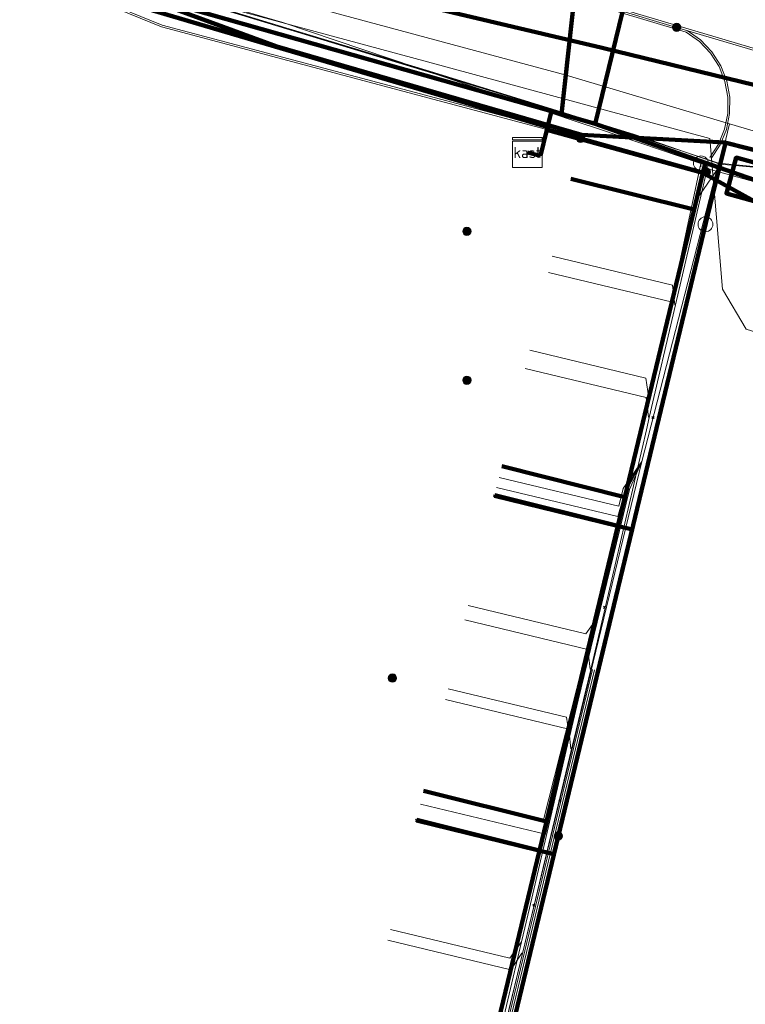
# Model space of a CAD drawing. Extents: x 152558 to 154479, y 462974 to 463683.
# Tile 514 of 638: x 153898 to 153917, y 463391 to 463418. Entities that reach past the tile are written whole.
import ezdxf
from ezdxf.enums import TextEntityAlignment as Align
from ezdxf.lldxf.tags import DXFTag

# ---------------------------------------------------------------- set-up
doc = ezdxf.new("R2010")
doc.units = 0
doc.header["$LTSCALE"] = 0.2
doc.layers.get('0').update_dxf_attribs({"linetype": 'CONTINUOUS'})
for name, color, linetype, lineweight in [('B-RO-KL-DATA_COAXIAAL_17_ZIGGO BV-G', 90, 'KL-DATA-N', 18), ('B-RO-KL-DATA_COAXIAAL_7_ZIGGO BV-G', 90, 'KL-DATA-N', 18), ('B-RO-KL-DATA_DUCT_ZIGGO BV-G', 90, 'CONTINUOUS', 100), ('B-RO-KL-DATA_EUROFIBER NEDERLAND BV-G', 90, 'KL-DATA-N', 18), ('B-RO-KL-DATA_HULPSTUK_KPN BV-S', 90, 'CONTINUOUS', 25), ('B-RO-KL-DATA_HULPSTUK_REGGEFIBER OPERATOR BV-S', 90, 'CONTINUOUS', 25), ('B-RO-KL-DATA_HULPSTUK_ZIGGO BV-S', 90, 'CONTINUOUS', 25), ('B-RO-KL-DATA_KABELBED_KPN BV-G', 90, 'CONTINUOUS', 100), ('B-RO-KL-DATA_KABELBED_ZIGGO BV-G', 90, 'CONTINUOUS', 100), ('B-RO-KL-DATA_MANTELBUIS_PVC_1_KPN BV-G', 90, 'CONTINUOUS', 100), ('B-RO-KL-DATA_MANTELBUIS_PVC_2_KPN BV-G', 90, 'CONTINUOUS', 100), ('B-RO-KL-DATA_REGGEFIBER OPERATOR BV-G', 90, 'KL-DATA-N', 18), ('B-RO-KL-ET_LS_400 V_STEDIN NETBEHEER BV-G', 190, 'KL-LS-N', 18), ('B-RO-KL-ET_LS_HULPSTUK_STEDIN NETBEHEER BV-S', 190, 'CONTINUOUS', 25), ('B-RO-KL-ET_LS_MANTELBUIS_PVC_125_STEDIN NETBEHEER BV-G', 190, 'CONTINUOUS', 100), ('B-RO-KL-GAS_LD_HULPSTUK_STEDIN NETBEHEER BV-S', 50, 'CONTINUOUS', 25), ('B-RO-KL-GAS_LD_KOPER_22_0.1 BAR_STEDIN NETBEHEER BV-G', 50, 'KL-GAS-LD-N', 18), ('B-RO-KL-GAS_LD_PVC_110_0.1 BAR_STEDIN NETBEHEER BV-G', 50, 'KL-GAS-LD-N', 18), ('B-RO-KL-GAS_LD_PVC_160_0.1 BAR_STEDIN NETBEHEER BV-G', 50, 'KL-GAS-LD-N', 18), ('B-RO-KL-GAS_LD_PVC_250_0.1 BAR_STEDIN NETBEHEER BV-G', 50, 'KL-GAS-LD-N', 18), ('B-RO-KL-GAS_LD_PVC_63_0.1 BAR_STEDIN NETBEHEER BV-G', 50, 'KL-GAS-LD-N', 18), ('B-RO-KL-WATER_100_VITENS-G', 170, 'KL-WATER-N', 18), ('B-RO-KL-WATER_150_VITENS-G', 170, 'KL-WATER-N', 18), ('B-RO-KL-WATER_HULPSTUK_VITENS-S', 170, 'CONTINUOUS', 25)]:
    doc.layers.add(name, color=color, linetype=linetype, lineweight=lineweight)
doc.styles.add('NLCS-ISO', font='NLCS-ISO.ttf')
tags = doc.linetypes.add('KL-DATA-N', pattern='A,4,-1,[101,NLCS.SHX,S=0.5,R=0,X=0,Y=0],-1,4,-1,["D",Standard,S=1,R=0,X=-0.25,Y=-0.5],-1.5', length=12.5).pattern_tags.tags
tags[18] = DXFTag(74, 10)
tags = doc.linetypes.add('KL-GAS-LD-N', pattern='A,4,-1,[69,NLCS.SHX,S=0.5,R=0,X=0,Y=0],-1,4,-1,["L",Standard,S=1,R=0,X=0.25,Y=-0.5],-2', length=13).pattern_tags.tags
tags[18] = DXFTag(74, 10)
tags = doc.linetypes.add('KL-LS-N', pattern='A,4,-1,[103,NLCS.SHX,S=0.75,R=0,X=0,Y=0],-1,4,-1,["L",Standard,S=1,R=0,X=0,Y=-0.5],-2', length=13).pattern_tags.tags
tags[18] = DXFTag(74, 10)
doc.linetypes.add('KL-WATER-N', pattern='A,7,-0.5,[168,NLCS.SHX,S=0.75,R=0,X=0.75,Y=0],-2', length=9.5)

# ---------------------------------------------------------------- blocks, each defined once
blk = doc.blocks.new('SKL-WTB_HULP_T STUK-SO')
at = {"color": 0, "linetype": 'ByBlock', "lineweight": 18}
blk.add_circle((0, 0), 1, dxfattribs=at)
at = {"color": 0, "linetype": 'ByBlock', "lineweight": -2, "style": 'NLCS-ISO'}
blk.add_text('T', height=1, dxfattribs=at).set_placement((0, 0), align=Align.MIDDLE_CENTER)
at = {"color": 0, "linetype": 'ByBlock', "lineweight": 18, "style": 'NLCS-ISO', "flags": 1}
for tag, p in [('TYPE', (1.5, 0)), ('LABEL', (1.5, -1.5)), ('OMSCHRIJVING', (1.5, -3))]:
    blk.add_attdef(tag, p, '', height=1, dxfattribs=at)
blk = doc.blocks.new('SKL-WTB_HULP_MOF-SO')
at = {"linetype": 'ByBlock', "lineweight": 18}
h = blk.add_hatch(color=0, dxfattribs=at)
h.dxf.hatch_style = 1
h.paths.add_polyline_path([(-0.5625, 0, 1), (0.5625, 0, 1)])
at = {"color": 0, "linetype": 'ByBlock', "lineweight": 18}
blk.add_circle((0, 0), 0.5625, dxfattribs=at)
at = {"color": 0, "linetype": 'ByBlock', "lineweight": 18, "style": 'NLCS-ISO', "flags": 1}
for tag, p in [('TYPE', (1.5, 0)), ('LABEL', (1.5, -1.5)), ('OMSCHRIJVING', (1.5, -3))]:
    blk.add_attdef(tag, p, '', height=1, dxfattribs=at)
blk = doc.blocks.new('SKL-WTB_HULP_KAST-SO')
at = {"color": 0, "linetype": 'ByBlock', "lineweight": 18}
for points in [[(-2, 2), (2, 2), (2, 1.68), (-2, 1.68)], [(-2, 1.52), (2, 1.52), (2, -2), (-2, -2)]]:
    blk.add_lwpolyline(points, close=True, dxfattribs=at)
at = {"color": 0, "linetype": 'ByBlock', "lineweight": 18, "style": 'NLCS-ISO'}
blk.add_text('kast', height=1.5, dxfattribs=at).set_placement((0, 0), align=Align.MIDDLE_CENTER)
at = {"color": 0, "linetype": 'ByBlock', "lineweight": 18, "style": 'NLCS-ISO', "flags": 1}
for tag, p in [('TYPE', (2.5, 0)), ('LABEL', (2.5, -1.5)), ('OMSCHRIJVING', (2.5, -3))]:
    blk.add_attdef(tag, p, '', height=1, dxfattribs=at)
blk = doc.blocks.new('SKL-WTB_HULP_OVERIG-SO')
at = {"color": 0, "linetype": 'ByBlock', "lineweight": 18}
for points in [[(-0.14, 0.14), (0.14, -0.14)], [(0.14, 0.14), (-0.14, -0.14)]]:
    blk.add_lwpolyline(points, dxfattribs=at)
at = {"color": 0, "linetype": 'ByBlock', "lineweight": 18, "style": 'NLCS-ISO', "flags": 1}
for tag, p in [('TYPE', (1.5, 0)), ('LABEL', (1.5, -1.5)), ('OMSCHRIJVING', (1.5, -3))]:
    blk.add_attdef(tag, p, '', height=1, dxfattribs=at)
blk = doc.blocks.new('SKL-WTB_HULP_AFSLUITER-SO')
at = {"color": 0, "linetype": 'ByBlock', "lineweight": 18}
blk.add_lwpolyline([(0, 0.8), (0, -0.8)], dxfattribs=at)
blk.add_circle((0, 0), 1, dxfattribs=at)
at = {"color": 0, "linetype": 'ByBlock', "lineweight": 18, "style": 'NLCS-ISO', "flags": 1}
for tag, p in [('TYPE', (1.5, 0)), ('LABEL', (1.5, -1.5)), ('OMSCHRIJVING', (1.5, -3))]:
    blk.add_attdef(tag, p, '', height=1, dxfattribs=at)

msp = doc.modelspace()

# ---------------------------------------------------------------- linework, layer by layer
at = {"layer": 'B-RO-KL-DATA_COAXIAAL_17_ZIGGO BV-G', "flags": 128}
for points in [[(153907.824, 463531.839), (153914.669, 463529.986), (153913.11, 463523.981), (153912.733, 463522.53), (153910.795, 463515.064), (153908.982, 463508.082), (153907.45, 463502.181), (153906.884, 463500), (153905.958, 463496.546), (153904.476, 463491.016), (153903.541, 463487.525), (153903.361, 463486.852), (153900.461, 463476.03), (153899.424, 463472.161), (153898.156, 463467.429), (153896.293, 463460.476), (153890.44, 463438.633), (153894.643, 463437.513), (153894.645, 463437.519), (153895.028, 463437.397), (153903.205, 463434.785), (153905.885, 463433.929), (153909.307, 463432.837), (153917.115, 463430.343), (153916.284, 463426.935), (153914.051, 463417.777), (153913.345, 463414.884), (153912.442, 463415.151), (153912.169, 463415.231), (153912.067, 463414.807), (153912.048, 463414.728), (153911.88, 463414.031), (153911.525, 463414.117)], [(153911.525, 463414.117), (153911.88, 463414.031), (153912.048, 463414.728), (153912.067, 463414.807), (153912.169, 463415.231), (153912.442, 463415.151), (153913.345, 463414.884), (153914.051, 463417.777), (153916.284, 463426.935), (153917.115, 463430.343), (153917.888, 463430.096), (153920.198, 463429.359), (153927.54, 463427.014), (153931.354, 463425.796), (153943.239, 463422), (153944.527, 463422.733), (153946.796, 463432.114), (153947.391, 463434.574), (153949.241, 463441.639), (153947.365, 463442.78), (153948.298, 463446.695), (153949.295, 463450.878), (153951.174, 463458.759), (153952.798, 463465.569), (153953.9, 463470.192), (153954.132, 463471.165), (153954.472, 463471.077)], [(153911.525, 463414.117), (153911.88, 463414.031), (153912.048, 463414.728), (153912.067, 463414.807), (153911.909, 463414.853), (153904.799, 463416.919), (153896.937, 463419.278), (153897.074, 463419.503), (153885.766, 463422.754), (153875.963, 463425.572), (153871.974, 463426.719), (153867.714, 463427.941), (153867.288, 463426.344)], [(153911.525, 463414.117), (153911.88, 463414.031), (153912.048, 463414.728), (153914.583, 463414.075), (153916.139, 463413.623), (153916.24, 463413.567), (153916.003, 463412.583), (153914.141, 463404.861), (153913.954, 463404.086), (153912.039, 463396.143), (153911.852, 463395.368), (153909.962, 463387.53), (153909.775, 463386.754), (153907.904, 463378.993), (153907.717, 463378.218), (153905.856, 463370.5), (153905.669, 463369.725), (153903.918, 463362.465), (153903.362, 463362.645)], [(153911.525, 463414.117), (153911.88, 463414.031), (153912.048, 463414.728), (153914.583, 463414.075), (153916.139, 463413.623), (153916.24, 463413.567), (153916.259, 463413.644), (153916.307, 463413.842), (153917.919, 463413.275), (153918.539, 463413.057), (153928.61, 463410.465), (153940.923, 463406.507), (153963.402, 463400.27), (153990.431, 463392.045), (154000, 463389.267), (154002.777, 463388.445), (154004.061, 463388.065), (154004.077, 463388.068), (154004.593, 463387.907), (154023.483, 463382.031), (154060.934, 463370.381), (154063.17, 463368.967), (154063.466, 463368.877), (154065.66, 463368.209), (154071.532, 463366.42), (154074.522, 463365.509), (154076.338, 463364.762), (154092.227, 463358.229), (154098.608, 463355.606), (154101.477, 463354.426), (154135.788, 463340.319), (154140.154, 463338.524), (154143.842, 463337.007), (154144.954, 463336.55), (154146.358, 463336.128), (154153.347, 463335.311), (154160.381, 463335.067), (154167.181, 463335.385), (154167.411, 463335.396), (154168.811, 463335.576), (154168.413, 463334.85), (154168.17, 463334.406), (154168.055, 463334.197), (154167.746, 463333.633), (154167.455, 463333.103), (154167.402, 463333.006), (154167.318, 463332.853), (154167.079, 463332.418), (154166.84, 463331.982), (154167.495, 463331.589), (154167.996, 463331.289), (154168.335, 463331.085), (154168.284, 463330.999)], [(153911.525, 463414.117), (153911.88, 463414.031), (153912.048, 463414.728), (153914.583, 463414.075), (153916.139, 463413.623), (153916.24, 463413.567), (153916.259, 463413.644), (153916.307, 463413.842), (153917.919, 463413.275), (153918.539, 463413.057), (153928.61, 463410.465), (153940.923, 463406.507), (153963.402, 463400.27), (153990.431, 463392.045), (154000, 463389.267), (154002.777, 463388.445), (154004.061, 463388.065), (154004.077, 463388.068), (154004.593, 463387.907), (154023.483, 463382.031), (154021.587, 463375.626), (154028.285, 463373.589), (154034.504, 463371.697), (154038.134, 463370.593), (154034.658, 463358.848), (154033.98, 463359.049)], [(153911.525, 463414.117), (153911.88, 463414.031), (153912.048, 463414.728), (153914.583, 463414.075), (153916.139, 463413.623), (153916.24, 463413.567), (153916.259, 463413.644), (153916.307, 463413.842), (153917.919, 463413.275), (153918.539, 463413.057), (153920.485, 463412.373), (153923.692, 463411.245), (153925.205, 463410.713), (153928.395, 463409.591), (153929.841, 463409.175), (153940.803, 463406.022), (153945.618, 463404.804), (153952.322, 463402.633), (153952.273, 463402.55), (153956.959, 463401.132), (153957.795, 463400.861), (153958.563, 463400.646), (153962.856, 463399.347), (153964.294, 463398.912), (153965, 463398.698), (153968.689, 463397.581), (153969.613, 463397.301), (153974.463, 463395.834), (153976.623, 463395.18), (153981.275, 463393.772), (153981.421, 463394.254), (153981.507, 463394.537), (153987.351, 463392.768), (153992.016, 463391.356), (153992.42, 463390.847), (153992.555, 463390.676), (153988.832, 463378.276), (153987.315, 463373.1), (153986.701, 463371.007), (153985.662, 463367.463), (153985.154, 463365.729), (153983.41, 463359.781), (153983.131, 463358.828), (153981.552, 463353.442)]]:
    msp.add_lwpolyline(points, dxfattribs=at)
at = {"layer": 'B-RO-KL-DATA_COAXIAAL_7_ZIGGO BV-G', "flags": 128}
for points in [[(153903.362, 463362.645), (153903.918, 463362.465), (153905.669, 463369.725), (153905.856, 463370.5), (153907.717, 463378.218), (153907.904, 463378.993), (153909.775, 463386.754), (153909.962, 463387.53), (153911.852, 463395.368), (153912.039, 463396.143), (153913.954, 463404.086), (153914.141, 463404.861), (153916.003, 463412.583), (153912.695, 463413.414)], [(153903.362, 463362.645), (153903.918, 463362.465), (153905.669, 463369.725), (153905.856, 463370.5), (153907.717, 463378.218), (153907.904, 463378.993), (153909.775, 463386.754), (153909.962, 463387.53), (153911.852, 463395.368), (153912.039, 463396.143), (153913.954, 463404.086), (153914.141, 463404.861), (153916.003, 463412.583), (153912.695, 463413.414)], [(153903.362, 463362.645), (153903.918, 463362.465), (153905.669, 463369.725), (153905.856, 463370.5), (153907.717, 463378.218), (153907.904, 463378.993), (153909.775, 463386.754), (153909.962, 463387.53), (153911.852, 463395.368), (153912.039, 463396.143), (153913.954, 463404.086), (153914.141, 463404.861), (153910.835, 463405.691)], [(153903.362, 463362.645), (153903.918, 463362.465), (153905.669, 463369.725), (153905.856, 463370.5), (153907.717, 463378.218), (153907.904, 463378.993), (153909.775, 463386.754), (153909.962, 463387.53), (153911.852, 463395.368), (153912.039, 463396.143), (153908.738, 463396.972)], [(153903.362, 463362.645), (153903.918, 463362.465), (153905.669, 463369.725), (153905.856, 463370.5), (153907.717, 463378.218), (153907.904, 463378.993), (153909.775, 463386.754), (153909.962, 463387.53), (153911.852, 463395.368), (153908.553, 463396.196)]]:
    msp.add_lwpolyline(points, dxfattribs=at)
at = {"layer": 'B-RO-KL-DATA_DUCT_ZIGGO BV-G', "flags": 128}
for points in [[(153940.803, 463406.022), (153929.841, 463409.175), (153928.395, 463409.591), (153925.205, 463410.713), (153918.539, 463413.057), (153916.307, 463413.842), (153913.345, 463414.884), (153912.442, 463415.151), (153912.169, 463415.231), (153897.074, 463419.503), (153875.963, 463425.572), (153867.714, 463427.941), (153864.876, 463428.755), (153864.91, 463428.89), (153864.622, 463428.976), (153860.532, 463430.001), (153852.392, 463432.337), (153828.551, 463438.59), (153823.579, 463439.894), (153822.858, 463440.083), (153813.517, 463442.533), (153788.539, 463449.083)], [(153940.923, 463406.507), (153928.61, 463410.465), (153918.539, 463413.057), (153916.307, 463413.842), (153913.345, 463414.884), (153912.442, 463415.151), (153912.169, 463415.231), (153897.074, 463419.503), (153875.963, 463425.572), (153867.714, 463427.941), (153864.876, 463428.755), (153864.91, 463428.89), (153864.622, 463428.976), (153860.532, 463430.001), (153852.392, 463432.337), (153828.551, 463438.59), (153823.579, 463439.894), (153822.858, 463440.083), (153813.517, 463442.533), (153788.539, 463449.083)], [(153788.539, 463449.083), (153813.517, 463442.533), (153822.858, 463440.083), (153823.579, 463439.894), (153828.551, 463438.59), (153852.392, 463432.337), (153860.532, 463430.001), (153864.622, 463428.976), (153864.91, 463428.89), (153864.876, 463428.755), (153867.714, 463427.941), (153875.963, 463425.572), (153897.074, 463419.503), (153912.169, 463415.231), (153912.442, 463415.151), (153913.345, 463414.884), (153916.307, 463413.842), (153918.539, 463413.057), (153928.61, 463410.465), (153940.923, 463406.507)], [(153940.923, 463406.507), (153928.61, 463410.465), (153918.539, 463413.057), (153916.307, 463413.842), (153913.345, 463414.884), (153912.442, 463415.151), (153912.169, 463415.231), (153897.074, 463419.503), (153875.963, 463425.572), (153867.714, 463427.941), (153864.876, 463428.755), (153864.91, 463428.89), (153864.622, 463428.976), (153860.532, 463430.001), (153852.392, 463432.337), (153828.551, 463438.59), (153823.579, 463439.894), (153822.858, 463440.083), (153813.517, 463442.533), (153788.539, 463449.083)], [(153788.539, 463449.083), (153813.517, 463442.533), (153822.858, 463440.083), (153823.579, 463439.894), (153828.551, 463438.59), (153852.392, 463432.337), (153860.532, 463430.001), (153864.622, 463428.976), (153864.91, 463428.89), (153864.876, 463428.755), (153867.714, 463427.941), (153875.963, 463425.572), (153897.074, 463419.503), (153912.169, 463415.231), (153912.442, 463415.151), (153913.345, 463414.884), (153916.307, 463413.842), (153918.539, 463413.057), (153928.61, 463410.465), (153940.923, 463406.507)], [(153940.923, 463406.507), (153928.61, 463410.465), (153918.539, 463413.057), (153916.307, 463413.842), (153913.345, 463414.884), (153912.442, 463415.151), (153912.169, 463415.231), (153897.074, 463419.503), (153875.963, 463425.572), (153867.714, 463427.941), (153864.876, 463428.755), (153864.91, 463428.89), (153864.622, 463428.976), (153860.532, 463430.001), (153852.392, 463432.337), (153828.551, 463438.59), (153823.579, 463439.894), (153822.858, 463440.083), (153813.517, 463442.533), (153788.539, 463449.083)], [(153940.923, 463406.507), (153928.61, 463410.465), (153918.539, 463413.057), (153916.307, 463413.842), (153913.345, 463414.884), (153912.442, 463415.151), (153912.169, 463415.231), (153897.074, 463419.503), (153875.963, 463425.572), (153867.714, 463427.941), (153864.876, 463428.755), (153864.91, 463428.89), (153864.622, 463428.976), (153860.532, 463430.001), (153852.392, 463432.337), (153828.551, 463438.59), (153823.579, 463439.894), (153822.858, 463440.083), (153813.517, 463442.533), (153788.539, 463449.083)], [(153940.923, 463406.507), (153928.61, 463410.465), (153918.539, 463413.057), (153916.307, 463413.842), (153913.345, 463414.884), (153912.442, 463415.151), (153912.169, 463415.231), (153897.074, 463419.503), (153875.963, 463425.572), (153867.714, 463427.941), (153864.876, 463428.755), (153864.91, 463428.89), (153864.622, 463428.976), (153860.532, 463430.001), (153852.392, 463432.337), (153828.551, 463438.59), (153823.579, 463439.894), (153822.858, 463440.083), (153813.517, 463442.533), (153788.539, 463449.083)], [(153940.923, 463406.507), (153928.61, 463410.465), (153918.539, 463413.057), (153916.307, 463413.842), (153913.345, 463414.884), (153912.442, 463415.151), (153912.169, 463415.231), (153897.074, 463419.503), (153875.963, 463425.572), (153867.714, 463427.941), (153864.876, 463428.755), (153864.91, 463428.89), (153864.622, 463428.976), (153860.532, 463430.001), (153852.392, 463432.337), (153828.551, 463438.59), (153823.579, 463439.894), (153822.858, 463440.083), (153813.517, 463442.533), (153788.539, 463449.083)], [(153788.539, 463449.083), (153813.517, 463442.533), (153822.858, 463440.083), (153823.579, 463439.894), (153828.551, 463438.59), (153852.392, 463432.337), (153860.532, 463430.001), (153864.622, 463428.976), (153864.91, 463428.89), (153864.876, 463428.755), (153867.714, 463427.941), (153875.963, 463425.572), (153897.074, 463419.503), (153912.169, 463415.231), (153912.442, 463415.151), (153913.345, 463414.884), (153916.307, 463413.842), (153918.539, 463413.057), (153928.61, 463410.465), (153940.923, 463406.507)], [(153940.923, 463406.507), (153928.61, 463410.465), (153918.539, 463413.057), (153916.307, 463413.842), (153913.345, 463414.884), (153912.442, 463415.151), (153912.169, 463415.231), (153897.074, 463419.503), (153875.963, 463425.572), (153867.714, 463427.941), (153864.876, 463428.755), (153864.91, 463428.89), (153864.622, 463428.976), (153860.532, 463430.001), (153852.392, 463432.337), (153828.551, 463438.59), (153823.579, 463439.894), (153822.858, 463440.083), (153813.517, 463442.533), (153788.539, 463449.083)], [(153940.803, 463406.022), (153929.841, 463409.175), (153928.395, 463409.591), (153925.205, 463410.713), (153918.539, 463413.057), (153916.307, 463413.842), (153913.345, 463414.884), (153912.442, 463415.151), (153912.169, 463415.231), (153897.074, 463419.503), (153875.963, 463425.572), (153867.714, 463427.941), (153864.876, 463428.755), (153864.352, 463426.665), (153861.995, 463417.261), (153861.802, 463416.489), (153859.455, 463407.125), (153859.261, 463406.352), (153856.896, 463396.915), (153856.701, 463396.137), (153856.676, 463396.036), (153854.355, 463386.778)], [(153940.803, 463406.022), (153929.841, 463409.175), (153928.395, 463409.591), (153925.205, 463410.713), (153918.539, 463413.057), (153916.307, 463413.842), (153913.345, 463414.884), (153912.442, 463415.151), (153912.169, 463415.231), (153897.074, 463419.503), (153875.963, 463425.572), (153867.714, 463427.941), (153864.876, 463428.755), (153864.352, 463426.665), (153861.995, 463417.261), (153861.802, 463416.489), (153859.455, 463407.125), (153859.261, 463406.352), (153856.896, 463396.915), (153856.701, 463396.137), (153856.676, 463396.036), (153854.355, 463386.778)]]:
    msp.add_lwpolyline(points, dxfattribs=at)
at = {"layer": 'B-RO-KL-DATA_EUROFIBER NEDERLAND BV-G', "flags": 128}
for points in [[(153468.28, 463410.709), (153474.1, 463405.3), (153477.2, 463402), (153482.8, 463396.5), (153483.4, 463396.1), (153484.5, 463395.7), (153485.1, 463395.1), (153485.4, 463394.6), (153489.3, 463383.7), (153490.1, 463382.6), (153492.1, 463377.5), (153494.9, 463369), (153496.7, 463364.6), (153498.9, 463358.9), (153501, 463356.3), (153505.1, 463353.7), (153510.5, 463352.7), (153530.4, 463349.1), (153532.5, 463348.3), (153547.9, 463345.7), (153551.9, 463346.5), (153555.7, 463348.2), (153557.3, 463348.2), (153558.5, 463347.8), (153559.2, 463347.2), (153560.9, 463345.6), (153561.7, 463345), (153561.8, 463344.9), (153568.5, 463352.7), (153576.9, 463362.5), (153578.8, 463365), (153584.8, 463371.9), (153585.8, 463373.1), (153593.1, 463375.7), (153602.2, 463379), (153603.8, 463379.4), (153605.2, 463379.4), (153609.1, 463378.7), (153626, 463375.8), (153642.2, 463372.7), (153655.9, 463370.3), (153658, 463369.7), (153659.2, 463368.7), (153659.9, 463368.7), (153667.9, 463367.3), (153668.5, 463367.2), (153668.8, 463368.3), (153670, 463374.4), (153671.1, 463375.4), (153672.1, 463376.5), (153672.6, 463378.9), (153676.2, 463398.8), (153679.2, 463403.2), (153680.4, 463405.6), (153682.6, 463410.3), (153684.2, 463415.8), (153686.1, 463425.6), (153688.2, 463439.2), (153691.7, 463458.3), (153692.5, 463459.2), (153694.5, 463469.3), (153695, 463472.5), (153695.6, 463473), (153696.8, 463473.3), (153714.4, 463468.6), (153734.1, 463463.4), (153764.6, 463455.2), (153795.3, 463447.1), (153824.6, 463439.2), (153850.3, 463432.5), (153853.5, 463431.6), (153854.6, 463431.1), (153855.6, 463430.2), (153856.9, 463429.6), (153858.6, 463429.2), (153862.3, 463428.3), (153862.8, 463428.3), (153863.4, 463428.4), (153864.6, 463428.2), (153865.4, 463427.8), (153867.6, 463427.3), (153869.5, 463426.7), (153870.3, 463426.8), (153872.6, 463426.9), (153881.5, 463424.5), (153892.7, 463421.2), (153908.9, 463416.3), (153914.4, 463414.6), (153916.7, 463413.8), (153917.9, 463413.7), (153924.7, 463411.6), (153925.7, 463411.2), (153926.3, 463411), (153927, 463410.3), (153937.8, 463407.2), (153962.3, 463400.1), (153977.3, 463395.5), (153980.3, 463394.8), (153982.6, 463394.8), (153989.8, 463392.6), (153994, 463391.5), (154002.9, 463388.7), (154017.2, 463384.4), (154040.4, 463377.4), (154061, 463371.2), (154063.8, 463370.2), (154064.9, 463369.4), (154072.3, 463366.7), (154077.4, 463364.9), (154077.8, 463364.4), (154078.3, 463363.6), (154083.9, 463361.2), (154085.3, 463360), (154131.3, 463340.4), (154133.3, 463339.8), (154135, 463340.5), (154137.2, 463340.5), (154195.5, 463339), (154196.5, 463338.8), (154205.1, 463318.8), (154207.907, 463314.948), (154215.408, 463306.208), (154238.158, 463279.967), (154239.892, 463278.39), (154243.9, 463273.8), (154244.9, 463273.2), (154246.4, 463273.4), (154247.978, 463272.872), (154250.1, 463272.8), (154252.7, 463273.5), (154255.6, 463274.8), (154256.5, 463274.3)], [(153468.28, 463410.709), (153474.1, 463405.3), (153477.2, 463402), (153482.8, 463396.5), (153483.4, 463396.1), (153484.5, 463395.7), (153485.1, 463395.1), (153485.4, 463394.6), (153489.3, 463383.7), (153490.1, 463382.6), (153492.1, 463377.5), (153494.9, 463369), (153496.7, 463364.6), (153498.9, 463358.9), (153501, 463356.3), (153505.1, 463353.7), (153530.4, 463349.1), (153532.5, 463348.3), (153547.9, 463345.7), (153551.9, 463346.5), (153555.7, 463348.2), (153557.3, 463348.2), (153558.5, 463347.8), (153560.9, 463345.6), (153561.7, 463345), (153561.8, 463344.9), (153576.9, 463362.5), (153578.8, 463365), (153584.8, 463371.9), (153585.8, 463373.1), (153602.2, 463379), (153603.8, 463379.4), (153605.2, 463379.4), (153626, 463375.8), (153642.2, 463372.7), (153655.9, 463370.3), (153658, 463369.7), (153659.2, 463368.7), (153659.9, 463368.7), (153668.5, 463367.2), (153668.8, 463368.3), (153670, 463374.4), (153671.1, 463375.4), (153672.1, 463376.5), (153672.6, 463378.9), (153676.2, 463398.8), (153679.2, 463403.2), (153682.6, 463410.3), (153684.2, 463415.8), (153686.1, 463425.6), (153688.2, 463439.2), (153691.7, 463458.3), (153692.5, 463459.2), (153694.5, 463469.3), (153695, 463472.5), (153695.6, 463473), (153696.8, 463473.3), (153734.1, 463463.4), (153764.6, 463455.2), (153795.3, 463447.1), (153824.6, 463439.2), (153850.3, 463432.5), (153853.5, 463431.6), (153854.6, 463431.1), (153855.6, 463430.2), (153856.9, 463429.6), (153858.6, 463429.2), (153862.3, 463428.3), (153863.4, 463428.4), (153864.6, 463428.2), (153865.4, 463427.8), (153867.6, 463427.3), (153869.5, 463426.7), (153872.6, 463426.9), (153881.5, 463424.5), (153892.7, 463421.2), (153914.4, 463414.6), (153916.7, 463413.8), (153917.9, 463413.7), (153924.7, 463411.6), (153925.7, 463411.2), (153926.3, 463411), (153927, 463410.3), (153962.3, 463400.1), (153977.3, 463395.5), (153980.3, 463394.8), (153982.6, 463394.8), (153989.8, 463392.6), (153991.256, 463392.215), (153991.86, 463392.39)]]:
    msp.add_lwpolyline(points, dxfattribs=at)
at = {"layer": 'B-RO-KL-DATA_KABELBED_KPN BV-G', "flags": 128}
for points in [[(153783.437, 463452.051), (153804.374, 463446.423), (153816.957, 463443.042), (153832.337, 463439.03), (153855.864, 463432.663), (153863.385, 463430.629), (153865.956, 463430.188), (153872.429, 463428.549), (153888.522, 463423.992), (153907.25, 463418.837), (153908.108, 463418.22), (153913.538, 463416.924), (153917.644, 463415.929), (153925.11, 463413.286), (153928.967, 463411.922), (153937.019, 463409.052), (153941.133, 463407.587), (153953.21, 463403.789)], [(153864.538, 463428.671), (153865.521, 463428.441), (153871.948, 463426.608), (153888.264, 463423.026), (153904.798, 463416.963), (153912.977, 463414.59), (153916.835, 463414.382), (153916.846, 463414.379)], [(153894.809, 463322.867), (153897.41, 463333.63), (153916.485, 463412.924), (153916.846, 463414.379)], [(153916.835, 463414.382), (153924.554, 463412.422)], [(153916.846, 463414.379), (153928.755, 463411.356)], [(153912.355, 463395.757), (153914.336, 463403.99), (153910.646, 463404.895)], [(153912.355, 463395.757), (153912.239, 463395.273), (153908.549, 463396.178)]]:
    msp.add_lwpolyline(points, dxfattribs=at)
at = {"layer": 'B-RO-KL-DATA_KABELBED_ZIGGO BV-G', "flags": 128}
for points in [[(153913.345, 463414.884), (153917.115, 463430.343)], [(153909.314, 463421.177), (153913.106, 463421.177), (153912.442, 463415.151)], [(153897.074, 463419.503), (153896.937, 463419.278), (153911.909, 463414.853)], [(153897.074, 463419.503), (153912.169, 463415.231)], [(153912.169, 463415.231), (153912.067, 463414.807)], [(153912.169, 463415.231), (153912.442, 463415.151)], [(153912.442, 463415.151), (153913.345, 463414.884)], [(153912.048, 463414.728), (153911.88, 463414.031)], [(153911.909, 463414.853), (153912.067, 463414.807)], [(153912.067, 463414.807), (153912.048, 463414.728)], [(153916.24, 463413.567), (153912.048, 463414.728)], [(153913.345, 463414.884), (153916.307, 463413.842)], [(153911.525, 463414.117), (153911.88, 463414.031)], [(153916.307, 463413.842), (153916.24, 463413.567)], [(153916.307, 463413.842), (153918.539, 463413.057)], [(153912.695, 463413.414), (153916.003, 463412.583)], [(153916.24, 463413.567), (153916.003, 463412.583)], [(153920.363, 463411.992), (153918.138, 463412.526), (153916.24, 463413.567)], [(153916.003, 463412.583), (153914.141, 463404.861)], [(153910.835, 463405.691), (153914.141, 463404.861)], [(153910.65, 463404.915), (153913.954, 463404.086)], [(153914.141, 463404.861), (153913.954, 463404.086)], [(153913.954, 463404.086), (153912.039, 463396.143)], [(153908.738, 463396.972), (153912.039, 463396.143)], [(153908.553, 463396.196), (153911.852, 463395.368)], [(153912.039, 463396.143), (153911.852, 463395.368)], [(153911.852, 463395.368), (153909.962, 463387.53)]]:
    msp.add_lwpolyline(points, dxfattribs=at)
at = {"layer": 'B-RO-KL-DATA_MANTELBUIS_PVC_1_KPN BV-G', "flags": 128}
msp.add_lwpolyline([(153916.835, 463414.382), (153924.554, 463412.422)], dxfattribs=at)
msp.add_lwpolyline([(153916.835, 463414.382), (153924.554, 463412.422)], dxfattribs=at)
at = {"layer": 'B-RO-KL-DATA_MANTELBUIS_PVC_2_KPN BV-G', "flags": 128}
msp.add_lwpolyline([(153916.835, 463414.382), (153924.554, 463412.422)], dxfattribs=at)
at = {"layer": 'B-RO-KL-DATA_REGGEFIBER OPERATOR BV-G', "flags": 128}
for points in [[(153131, 463431.7), (153133.1, 463432.5), (153135.4, 463432.2), (153155.7, 463428.9), (153175.9, 463425.6), (153177.3, 463424.9), (153178, 463423.9), (153178.2, 463422.1), (153177.7, 463418.5), (153178.3, 463418.4), (153182.7, 463417.7), (153183.3, 463417.5), (153183.5, 463419), (153184.2, 463421.4), (153185.5, 463422.5), (153187.6, 463422.9), (153190, 463422.5), (153204.7, 463419.9), (153226.2, 463416), (153236.1, 463414.2), (153237.6, 463412.5), (153238.2, 463410.6), (153238.2, 463409.9), (153238.1, 463408.2), (153238.2, 463407.9), (153243.5, 463407), (153243.9, 463406.9), (153244.2, 463408.4), (153245.3, 463410.7), (153248.2, 463412.3), (153249.7, 463412.2), (153268.1, 463409), (153292.7, 463404.7), (153294.7, 463403.4), (153296.2, 463403.2), (153296.4, 463403.1), (153297.5, 463402.9), (153298.4, 463402.6), (153299.2, 463402.5), (153304.9, 463401.2), (153305.2, 463401.2), (153307.1, 463400.8), (153310.9, 463400.6), (153333.1, 463396.6), (153341.8, 463395.1), (153343.9, 463394.2), (153346.4, 463391.9), (153346.5, 463391.6), (153354.7, 463390.6), (153357.3, 463390.9), (153359.8, 463391.2), (153362.3, 463391.5), (153367.5, 463390.5), (153368.5, 463390.7), (153370.7, 463404.7), (153371.2, 463408.1), (153372.4, 463415.4), (153372.9, 463418.7), (153373.1, 463419.6), (153374.2, 463420), (153375.2, 463420.4), (153397.3, 463416.9), (153413.7, 463413.9), (153413.8, 463413.2), (153413.4, 463410.6), (153413.5, 463409.8), (153415.2, 463409.4), (153420.9, 463408.3), (153424.9, 463407.4), (153425.2, 463408), (153426.4, 463412), (153427.3, 463412.7), (153427.9, 463413.5), (153428.6, 463418.2), (153428.6, 463418.5), (153437.4, 463416.7), (153440.9, 463415.8), (153454.5, 463412.9), (153457.3, 463412.3), (153462.1, 463411.4), (153464.6, 463411), (153465.5, 463411.3), (153467, 463411.5), (153467.5, 463411.4), (153474.1, 463405.3), (153477.2, 463402), (153482.8, 463396.5), (153483.4, 463396.1), (153484.5, 463395.7), (153485.1, 463395.1), (153485.4, 463394.6), (153489.3, 463383.7), (153490.1, 463382.6), (153492.1, 463377.5), (153495, 463368.8), (153496.7, 463364.6), (153498.3, 463360.6), (153498.9, 463358.9), (153501, 463356.3), (153505.1, 463353.7), (153510.5, 463352.7), (153530.4, 463349.1), (153532.5, 463348.3), (153547.9, 463345.7), (153551.9, 463346.5), (153555.7, 463348.2), (153557.3, 463348.2), (153558.5, 463347.8), (153561.7, 463345), (153561.8, 463344.9), (153568.5, 463352.7), (153576.9, 463362.5), (153578.8, 463365), (153584.8, 463371.9), (153585.8, 463373.1), (153593.1, 463375.7), (153602.2, 463379), (153603.8, 463379.4), (153605.2, 463379.4), (153609.1, 463378.7), (153626, 463375.8), (153642.2, 463372.7), (153655.9, 463370.3), (153658, 463369.7), (153659.2, 463368.7), (153659.9, 463368.7), (153667.9, 463367.3), (153669, 463367.1), (153668.8, 463368.3), (153670, 463374.4), (153671.1, 463375.4), (153672.1, 463376.5), (153672.7, 463379.1), (153676.2, 463398.8), (153678.8, 463402.6), (153679.5, 463403.8), (153680.4, 463405.6), (153682.6, 463410.3), (153684.2, 463415.8), (153686.1, 463425.6), (153687.2, 463431.7), (153688.2, 463439.2), (153691.7, 463458.3), (153692.5, 463459.2), (153694.5, 463469.3), (153695, 463472.5), (153695.6, 463473), (153696.8, 463473.3), (153714.4, 463468.6), (153734.1, 463463.4), (153764.6, 463455.2), (153795.3, 463447.1), (153824.6, 463439.2), (153850.3, 463432.5), (153853.5, 463431.6), (153854.6, 463431.1), (153855.6, 463430.2), (153856.9, 463429.6), (153858.6, 463429.2), (153862.3, 463428.3), (153862.8, 463428.3), (153863.4, 463428.4), (153864.6, 463428.2), (153865.4, 463427.8), (153867.6, 463427.3), (153869.5, 463426.7), (153870.3, 463426.8), (153872.6, 463426.9), (153881.5, 463424.5), (153892.7, 463421.2), (153908.9, 463416.3), (153914.4, 463414.6), (153916.7, 463413.8), (153917.9, 463413.7), (153924.7, 463411.6), (153925.7, 463411.2), (153926.3, 463411), (153927, 463410.3), (153937.8, 463407.2), (153962.3, 463400.1), (153977.3, 463395.5), (153980.3, 463394.8), (153982.6, 463394.8), (153989.8, 463392.6), (153994, 463391.5), (154002.9, 463388.7), (154017.2, 463384.4), (154041, 463377.3), (154061, 463371.2), (154063.8, 463370.2), (154064.9, 463369.4), (154077.4, 463364.9), (154078.3, 463363.6), (154083.9, 463361.2), (154085.3, 463360), (154131.3, 463340.4), (154133.3, 463339.8), (154135, 463340.5), (154137.2, 463340.5), (154195.5, 463339), (154196.5, 463338.8), (154202.6, 463324.3), (154205.1, 463318.8), (154207.8, 463315.1), (154212, 463310.1), (154214, 463307.9), (154215.9, 463305.7), (154217.9, 463303.5), (154219.9, 463301.3), (154238, 463280.1), (154240.1, 463278.2), (154243.9, 463273.8), (154244.6, 463273), (154246.2, 463273.4), (154246.4, 463273.4), (154248.2, 463272.9), (154250.1, 463272.8), (154252.7, 463273.5), (154258.4, 463276.1), (154262.2, 463278.2), (154278.3, 463284.9), (154306.7, 463297.1), (154330.5, 463306.7), (154333.4, 463304.3), (154337.9, 463299.7), (154338.9, 463298.8), (154341.6, 463297.8), (154344.4, 463297.1), (154346.8, 463297), (154349.2, 463297.2), (154351.6, 463297.9), (154354.8, 463299.1), (154356, 463299.4), (154357.5, 463298.9), (154358.1, 463298.7), (154361.192, 463299.949)], [(153856.083, 463429.606), (153857.38, 463429.526), (153857.986, 463429.83), (153858.638, 463429.601), (153862.957, 463428.451), (153864.491, 463428.095), (153865.258, 463428.251), (153885.772, 463422.722), (153898.1, 463419.463), (153908.744, 463416.577), (153916.428, 463414.494), (153916.768, 463410.444), (153917.407, 463409.374), (153922.01, 463407.933), (153923.431, 463407.682), (153924.297, 463408.009), (153924.797, 463409.377), (153925.368, 463409.728), (153926.594, 463409.581), (153927.339, 463409.855), (153931.382, 463408.941), (153934.99, 463408.422), (153938.916, 463407.294), (153940.791, 463406.717)], [(153869.542, 463426.72), (153870.261, 463426.793), (153872.599, 463426.858), (153881.491, 463424.473), (153892.654, 463421.245), (153908.884, 463416.295), (153914.369, 463414.593), (153916.663, 463413.831), (153917.879, 463413.713), (153924.672, 463411.632), (153925.685, 463411.178), (153926.337, 463410.985), (153926.978, 463410.252), (153937.757, 463407.218)], [(153881.491, 463424.473), (153892.654, 463421.245), (153908.884, 463416.295), (153914.369, 463414.593), (153916.663, 463413.831)], [(153903.654, 463361.029), (153906.174, 463370.901), (153910.24, 463387.839), (153914.597, 463405.816), (153916.663, 463413.831)], [(153912.693, 463413.407), (153915.911, 463412.633), (153916.036, 463412.601), (153916.117, 463412.917), (153916.614, 463413.643)], [(153916.663, 463413.831), (153917.879, 463413.713), (153924.672, 463411.632), (153925.685, 463411.178), (153926.337, 463410.985), (153926.978, 463410.252)], [(153908.655, 463396.614), (153912.01, 463395.804), (153914.265, 463405.067), (153914.597, 463405.816)], [(153908.731, 463396.93), (153911.946, 463396.157), (153914.216, 463405.087), (153914.597, 463405.816)], [(153910.7, 463405.119), (153913.956, 463404.336), (153914.168, 463405.087), (153914.597, 463405.816)], [(153910.765, 463405.39), (153913.986, 463404.616), (153914.1, 463405.089), (153914.597, 463405.816)]]:
    msp.add_lwpolyline(points, dxfattribs=at)
at = {"layer": 'B-RO-KL-ET_LS_400 V_STEDIN NETBEHEER BV-G', "flags": 128}
for points in [[(153915.535, 463417.479), (153913.799, 463417.994), (153890.383, 463423.603)], [(153942.515, 463420.916), (153942.337, 463420.113), (153939.993, 463410.343), (153938.084, 463410.964), (153928.92, 463413.763), (153925.494, 463414.578), (153913.821, 463418.04), (153890.396, 463423.651)], [(153890.957, 463423.414), (153913.786, 463417.946), (153915.793, 463417.351), (153916.145, 463417.101), (153916.442, 463416.788), (153916.674, 463416.424), (153916.833, 463416.023), (153916.912, 463415.599), (153916.909, 463415.168), (153916.824, 463414.745), (153916.661, 463414.345), (153916.424, 463413.985)], [(153890.871, 463421.539), (153893.864, 463420.733), (153901.711, 463417.541), (153909.895, 463415.361), (153912.969, 463414.542), (153916.333, 463413.594)], [(153912.955, 463414.494), (153901.695, 463417.494), (153893.845, 463420.687), (153892.854, 463420.954)], [(153915.535, 463417.479), (153925.489, 463414.527), (153928.907, 463413.715), (153938.069, 463410.916)], [(153915.815, 463417.397), (153916.178, 463417.139), (153916.482, 463416.819), (153916.719, 463416.447), (153916.881, 463416.037), (153916.962, 463415.603), (153916.959, 463415.163), (153916.872, 463414.731), (153916.705, 463414.322), (153916.466, 463413.958)], [(153926.623, 463410.829), (153916.372, 463413.674)], [(153898.095, 463301.683), (153889.986, 463303.668), (153890.416, 463305.453), (153891.086, 463308.231), (153891.665, 463310.636), (153892.858, 463315.589), (153893.491, 463318.217), (153894.051, 463320.542), (153895.245, 463325.496), (153895.798, 463327.791), (153896.21, 463329.504), (153897.631, 463335.402), (153898.39, 463338.551), (153898.825, 463340.356), (153900.073, 463345.537), (153900.73, 463348.267), (153901.266, 463350.493), (153902.23, 463354.502), (153902.417, 463355.278), (153902.931, 463357.418), (153903.421, 463359.456), (153904.385, 463363.465), (153904.633, 463364.498), (153905.382, 463367.61), (153905.576, 463368.419), (153906.595, 463372.655), (153907.039, 463374.502), (153907.504, 463376.436), (153908.658, 463381.236), (153908.75, 463381.617), (153909.196, 463383.472), (153909.659, 463385.398), (153910.678, 463389.634), (153910.854, 463390.365), (153911.392, 463392.602), (153911.642, 463393.642), (153912.713, 463398.093), (153912.834, 463398.596), (153913.228, 463400.231), (153913.791, 463402.654), (153914.724, 463406.67), (153914.801, 463407.003), (153915.503, 463410.023), (153916.333, 463413.594)], [(153912.195, 463411.333), (153915.422, 463410.557), (153915.484, 463410.028), (153915.503, 463410.023)], [(153911.47, 463408.319), (153914.72, 463407.537), (153914.782, 463407.008), (153914.801, 463407.003)], [(153909.844, 463401.56), (153913.146, 463400.765), (153913.209, 463400.236), (153913.228, 463400.231)], [(153897.795, 463301.808), (153890.047, 463303.705), (153913.279, 463400.229)], [(153897.807, 463301.857), (153890.108, 463303.742), (153913.328, 463400.217)], [(153909.329, 463399.421), (153912.635, 463398.625), (153912.694, 463398.098), (153912.713, 463398.093)], [(153907.775, 463392.957), (153911.08, 463392.162), (153911.373, 463392.607), (153911.392, 463392.602)]]:
    msp.add_lwpolyline(points, dxfattribs=at)
at = {"layer": 'B-RO-KL-ET_LS_MANTELBUIS_PVC_125_STEDIN NETBEHEER BV-G', "flags": 128}
msp.add_lwpolyline([(153924.578, 463410.878), (153924.846, 463411.842), (153917.138, 463413.982), (153916.87, 463413.018), (153924.578, 463410.878)], dxfattribs=at)
at = {"layer": 'B-RO-KL-GAS_LD_KOPER_22_0.1 BAR_STEDIN NETBEHEER BV-G', "flags": 128}
for points in [[(153912.09, 463410.896), (153915.391, 463410.102)], [(153911.587, 463408.805), (153914.707, 463408.055), (153914.788, 463407.522)], [(153909.937, 463401.948), (153913.099, 463401.188), (153913.407, 463401.628)], [(153909.399, 463399.712), (153912.574, 463398.949), (153912.655, 463398.416)], [(153907.845, 463393.249), (153911.058, 463392.476), (153911.367, 463392.916)]]:
    msp.add_lwpolyline(points, dxfattribs=at)
at = {"layer": 'B-RO-KL-GAS_LD_PVC_110_0.1 BAR_STEDIN NETBEHEER BV-G', "flags": 128}
msp.add_lwpolyline([(153863.818, 463425.653), (153864.581, 463428.871), (153881.489, 463424.238), (153896.225, 463420.153), (153904.953, 463417.606), (153912.867, 463414.943)], dxfattribs=at)
at = {"layer": 'B-RO-KL-GAS_LD_PVC_160_0.1 BAR_STEDIN NETBEHEER BV-G', "flags": 128}
msp.add_lwpolyline([(153912.867, 463414.943), (153913.436, 463414.752)], dxfattribs=at)
at = {"layer": 'B-RO-KL-GAS_LD_PVC_250_0.1 BAR_STEDIN NETBEHEER BV-G', "flags": 128}
for points in [[(153913.436, 463414.752), (153916.188, 463413.825)], [(153915.373, 463410.02), (153915.391, 463410.102), (153915.666, 463411.388), (153916.188, 463413.825)], [(153916.188, 463413.825), (153925.187, 463411.204)]]:
    msp.add_lwpolyline(points, dxfattribs=at)
at = {"layer": 'B-RO-KL-GAS_LD_PVC_63_0.1 BAR_STEDIN NETBEHEER BV-G', "flags": 128}
msp.add_lwpolyline([(153869.72, 463220.046), (153870.713, 463224.132), (153870.912, 463224.951), (153871.303, 463226.558), (153871.397, 463226.946), (153872.102, 463229.852), (153873.312, 463234.885), (153873.784, 463236.847), (153873.878, 463237.236), (153874.48, 463239.74), (153875.749, 463245.014), (153876.159, 463246.717), (153876.229, 463247.008), (153876.868, 463249.658), (153878.139, 463254.886), (153878.449, 463256.162), (153878.709, 463257.232), (153879.258, 463259.491), (153880.562, 463264.858), (153881.022, 463266.75), (153881.188, 463267.431), (153881.738, 463269.703), (153883.01, 463274.971), (153883.351, 463276.382), (153883.586, 463277.355), (153884.186, 463279.839), (153885.442, 463285.037), (153885.755, 463286.334), (153885.984, 463287.314), (153886.531, 463289.714), (153887.738, 463295.01), (153888.121, 463296.693), (153888.254, 463297.278), (153888.525, 463298.467), (153888.912, 463300.025), (153890.256, 463305.444), (153890.642, 463307.001), (153890.69, 463307.195), (153891.4, 463310.056), (153892.8, 463315.701), (153893.019, 463316.584), (153893.347, 463317.943), (153893.854, 463320.046), (153895.194, 463325.601), (153895.546, 463327.06), (153895.729, 463327.839), (153896.209, 463329.883), (153897.583, 463335.762), (153897.915, 463337.122), (153897.986, 463337.414), (153898.599, 463339.923), (153899.939, 463345.409), (153900.43, 463347.414), (153900.477, 463347.608), (153901.027, 463349.831), (153902.335, 463355.118), (153902.425, 463355.482), (153903.209, 463358.687), (153903.37, 463359.358), (153904.443, 463363.815), (153904.515, 463364.114), (153905.288, 463367.324), (153905.519, 463368.284), (153906.449, 463372.148), (153906.549, 463372.564), (153907.321, 463375.771), (153907.47, 463376.39), (153908.507, 463380.705), (153908.61, 463381.145), (153909.385, 463384.455), (153909.46, 463384.773), (153910.446, 463388.985), (153910.637, 463389.8), (153911.367, 463392.916), (153911.579, 463393.821), (153912.633, 463398.322), (153912.655, 463398.416), (153913.407, 463401.628), (153913.602, 463402.46), (153914.747, 463407.348), (153914.788, 463407.522), (153915.373, 463410.02)], dxfattribs=at)
at = {"layer": 'B-RO-KL-WATER_100_VITENS-G', "flags": 128}
for points in [[(153916.959, 463414.889), (153916.309, 463412.189)], [(153916.309, 463412.189), (153915.807, 463410.105), (153915.747, 463409.856), (153915.546, 463409.022), (153915.064, 463407.021), (153913.815, 463401.84), (153912.567, 463396.659), (153911.884, 463393.823), (153910.691, 463388.87), (153909.726, 463384.862), (153908.76, 463380.853), (153907.567, 463375.9), (153906.547, 463371.664), (153905.691, 463368.111), (153904.616, 463363.647), (153903.478, 463358.921), (153902.513, 463354.913), (153901.32, 463349.959), (153900.127, 463345.006), (153898.706, 463339.107), (153897.686, 463334.871), (153896.265, 463328.973), (153895.072, 463324.019), (153894.107, 463320.011), (153892.686, 463314.112), (153891.438, 463308.931), (153890.418, 463304.695), (153889.052, 463299.024), (153887.859, 463294.071), (153886.666, 463289.117), (153885.634, 463284.834), (153885.429, 463283.959), (153884.263, 463278.999), (153883.098, 463274.037), (153881.933, 463269.076), (153880.715, 463263.892), (153879.55, 463258.931), (153878.385, 463253.97), (153877.22, 463249.009), (153876.002, 463243.825), (153875.112, 463240.034), (153873.672, 463233.903), (153872.729, 463229.889), (153871.341, 463223.98), (153870.343, 463219.733)]]:
    msp.add_lwpolyline(points, dxfattribs=at)
at = {"layer": 'B-RO-KL-WATER_150_VITENS-G', "flags": 128}
for points in [[(153864.264, 463429.194), (153912.565, 463416.192), (153916.959, 463414.889)], [(153916.959, 463414.889), (153925.089, 463412.478)]]:
    msp.add_lwpolyline(points, dxfattribs=at)

# ---------------------------------------------------------------- block references
at = {"layer": 'B-RO-KL-DATA_HULPSTUK_KPN BV-S', "xscale": 0.2, "yscale": 0.2, "zscale": 0.2}
for name, p in [('SKL-WTB_HULP_OVERIG-SO', (153916.846, 463414.379)), ('SKL-WTB_HULP_OVERIG-SO', (153916.846, 463414.379)), ('SKL-WTB_HULP_OVERIG-SO', (153916.846, 463414.379)), ('SKL-WTB_HULP_MOF-SO', (153909.9, 463412)), ('SKL-WTB_HULP_MOF-SO', (153909.9, 463408)), ('SKL-WTB_HULP_OVERIG-SO', (153910.646, 463404.895)), ('SKL-WTB_HULP_MOF-SO', (153907.9, 463400)), ('SKL-WTB_HULP_OVERIG-SO', (153908.549, 463396.178)), ('SKL-WTB_HULP_MOF-SO', (153912.355, 463395.757)), ('SKL-WTB_HULP_OVERIG-SO', (153912.355, 463395.757)), ('SKL-WTB_HULP_OVERIG-SO', (153912.355, 463395.757))]:
    msp.add_blockref(name, p, dxfattribs=at)
at = {"layer": 'B-RO-KL-DATA_HULPSTUK_REGGEFIBER OPERATOR BV-S', "xscale": 0.2, "yscale": 0.2, "zscale": 0.2}
for p in [(153912.3, 463415.2), (153916.7, 463413.8), (153914.9, 463407), (153913.6, 463401.9), (153912.4, 463396.7), (153911.7, 463393.9)]:
    msp.add_blockref('SKL-WTB_HULP_OVERIG-SO', p, dxfattribs=at)
at = {"layer": 'B-RO-KL-DATA_HULPSTUK_ZIGGO BV-S', "xscale": 0.2, "yscale": 0.2, "zscale": 0.2}
msp.add_blockref('SKL-WTB_HULP_KAST-SO', (153911.525, 463414.117), dxfattribs=at)
at = {"layer": 'B-RO-KL-ET_LS_HULPSTUK_STEDIN NETBEHEER BV-S', "xscale": 0.2, "yscale": 0.2, "zscale": 0.2}
for p in [(153915.535, 463417.479), (153912.955, 463414.494), (153916.333, 463413.594)]:
    msp.add_blockref('SKL-WTB_HULP_MOF-SO', p, dxfattribs=at)
at = {"layer": 'B-RO-KL-GAS_LD_HULPSTUK_STEDIN NETBEHEER BV-S', "xscale": 0.2, "yscale": 0.2, "zscale": 0.2}
msp.add_blockref('SKL-WTB_HULP_T STUK-SO', (153916.188, 463413.825), dxfattribs=at)
at = {"layer": 'B-RO-KL-WATER_HULPSTUK_VITENS-S', "xscale": 0.2, "yscale": 0.2, "zscale": 0.2}
for name, p in [('SKL-WTB_HULP_AFSLUITER-SO', (153916.309, 463412.189)), ('SKL-WTB_HULP_OVERIG-SO', (153915.546, 463409.022)), ('SKL-WTB_HULP_OVERIG-SO', (153915.064, 463407.021)), ('SKL-WTB_HULP_OVERIG-SO', (153913.815, 463401.84)), ('SKL-WTB_HULP_OVERIG-SO', (153912.567, 463396.659)), ('SKL-WTB_HULP_OVERIG-SO', (153911.884, 463393.823))]:
    msp.add_blockref(name, p, dxfattribs=at)

doc.saveas('drawing.dxf')
